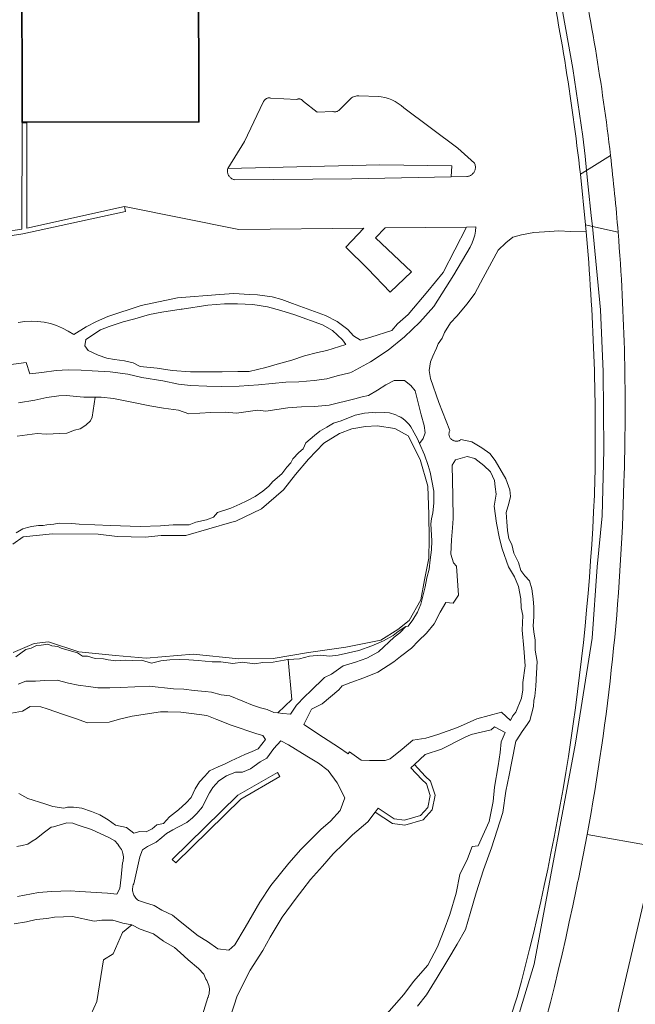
# Model space of a CAD drawing. Header units: metres. Extents: x 197700 to 204338, y 317132 to 325229.
# Tile 387 of 656: x 200125 to 200170, y 319939 to 320009. Entities that reach past the tile are written whole.
import ezdxf

# ---------------------------------------------------------------- set-up
doc = ezdxf.new("R2010")
doc.units = ezdxf.units.M
for name, color, linetype, lineweight in [('B-WE-GR-BEPLANTING_CULTUUR_BOSPLANTSOEN-GV', 90, 'Continuous', 18), ('B-WE-GR-BEPLANTING_CULTUUR_HEESTERS-GV', 90, 'Continuous', 18), ('B-WE-GR-BEPLANTING_CULTUUR_ROOS-GV', 90, 'Continuous', 18), ('B-WE-GR-BEPLANTING_CULTUUR_VASTE PLANTENVAK-GV', 90, 'Continuous', 18), ('B-WE-IE-TERREINAFSCHEIDING_KUNSTMATIG_HEKWERK-G', 20, 'IE-TERREINAFSCHEIDING-KUNSTMATIG', 18), ('B-WE-OG-BEBOUWING-GV', 7, 'Continuous', 35), ('B-WE-OG-TERREIN_CULTUURSCHEIDING-GV', 7, 'Continuous', 18), ('B-WE-OG-WATER_GREPPEL-GV', 160, 'Continuous', 18), ('B-WE-OG-WATER_MEER-GV', 140, 'Continuous', 18), ('B-WE-OG-WATER_SLOOT-GV', 120, 'Continuous', 18), ('B-WE-VH-VERHARDING_OPEN-GV', 252, 'Continuous', 18), ('B-WE-VH-VERHARDING_STRAATBAKSTEEN-GV', 252, 'Continuous', 18)]:
    doc.layers.add(name, color=color, linetype=linetype, lineweight=lineweight)
doc.linetypes.add('IE-TERREINAFSCHEIDING-KUNSTMATIG', pattern='A,4,[82,NLCS.SHX,S=0.75,R=90,X=0,Y=0],4,-2', length=10)

msp = doc.modelspace()

# ---------------------------------------------------------------- linework, layer by layer
at = {"layer": 'B-WE-GR-BEPLANTING_CULTUUR_BOSPLANTSOEN-GV'}
for points in [[(200166.11, 319994.219), (200164.975, 319994.243), (200164.132, 319994.277), (200163.123, 319994.219), (200162.338, 319994.176), (200161.448, 319993.991), (200160.844, 319993.829), (200160.328, 319993.416), (200159.787, 319992.9), (200158.695, 319990.911), (200158.108, 319989.785), (200157.552, 319989.036), (200156.797, 319988.155), (200156.348, 319987.68), (200155.926, 319986.975), (200155.742, 319986.554), (200155.464, 319986.147), (200155.357, 319985.856), (200155.084, 319985.275), (200154.908, 319984.859), (200154.826, 319984.235), (200154.922, 319983.668), (200155.521, 319981.94), (200156.297, 319979.918), (200156.278, 319979.875), (200156.263, 319979.83), (200156.252, 319979.784), (200156.245, 319979.738), (200156.242, 319979.69), (200156.243, 319979.643), (200156.249, 319979.596), (200156.259, 319979.55), (200156.273, 319979.505), (200156.291, 319979.462), (200156.312, 319979.42), (200156.338, 319979.38), (200156.367, 319979.342), (200156.399, 319979.308), (200156.434, 319979.276), (200156.471, 319979.248), (200156.511, 319979.223), (200156.554, 319979.202), (200156.597, 319979.184), (200156.643, 319979.171), (200156.689, 319979.162), (200156.736, 319979.156), (200156.783, 319979.156), (200156.83, 319979.159), (200156.877, 319979.166), (200156.922, 319979.178), (200156.967, 319979.194), (200157.01, 319979.213), (200157.051, 319979.237), (200157.09, 319979.264), (200157.103, 319979.274), (200157.89, 319979.118), (200158.612, 319978.674), (200159.174, 319978.274), (200159.562, 319977.768), (200160.342, 319976.443), (200160.631, 319975.656), (200160.666, 319975.177), (200160.554, 319974.67), (200160.367, 319974.027), (200160.393, 319973.36), (200160.441, 319972.737), (200160.545, 319972.145), (200160.756, 319971.717), (200160.915, 319971.116), (200161.252, 319970.441), (200161.418, 319969.859), (200161.699, 319969.469), (200162.032, 319969.125), (200162.2, 319968.537), (200162.307, 319967.818), (200162.335, 319967.219), (200162.347, 319966.527), (200162.304, 319965.879), (200162.337, 319965.458), (200162.438, 319964.857), (200162.445, 319964.118), (200162.574, 319963.324), (200162.537, 319962.481), (200162.483, 319961.542), (200162.408, 319960.813), (200162.352, 319960.517), (200162.317, 319960.081), (200162.181, 319959.536), (200162.059, 319959.063), (200161.864, 319958.786), (200161.514, 319958.293), (200161.126, 319957.687), (200161.043, 319957.584), (200160.774, 319956.127), (200160.581, 319955.145), (200160.339, 319953.981), (200160.115, 319952.451), (200159.296, 319949.922), (200158.734, 319948.333), (200158.188, 319946.687), (200157.767, 319945.196), (200157.437, 319944.048), (200156.832, 319942.988), (200156.17, 319941.868), (200155.402, 319940.599), (200154.619, 319939.356), (200153.988, 319938.52)], [(200151.612, 319937.786), (200153, 319939.366), (200153.681, 319940.292), (200154.712, 319941.488), (200155.41, 319942.807), (200155.893, 319944.017), (200156.311, 319945.127), (200156.772, 319946.66), (200157.023, 319948.009), (200157.564, 319949.12), (200157.909, 319950.016), (200158.338, 319950.051), (200159.123, 319951.813), (200159.414, 319953.246), (200159.513, 319954.285), (200159.788, 319955.816), (200159.919, 319956.78), (200159.996, 319957.531), (200160.288, 319958.205), (200159.506, 319958.627), (200159.267, 319958.397), (200157.835, 319958.076), (200157.35, 319957.861), (200155.71, 319957.02), (200154.541, 319956.628), (200153.767, 319955.899), (200154.538, 319955.072), (200154.919, 319954.703), (200155.259, 319953.71), (200155.036, 319952.657), (200154.378, 319951.922), (200153.078, 319951.553), (200152.177, 319951.665), (200150.936, 319952.49), (200150.396, 319951.782), (200149.303, 319950.852), (200148.651, 319950.208), (200147.921, 319949.482), (200147.152, 319948.59), (200146.289, 319947.632), (200145.738, 319946.924), (200145.252, 319946.292), (200144.254, 319944.937), (200143.382, 319943.486), (200142.845, 319942.53), (200141.944, 319941.112), (200141.019, 319939.283), (200140.51, 319937.722)], [(200146.897, 319907.825), (200149.822, 319908.341), (200155.89, 319923.194), (200161.148, 319939.189)]]:
    msp.add_lwpolyline(points, dxfattribs=at)
for points in [[(200166.744, 319976.447, 0.026324), (200166.11, 319994.219)], [(200161.148, 319939.189, 0.056951), (200166.744, 319976.447)]]:
    msp.add_lwpolyline(points, format="xyb", dxfattribs=at)
at = {"layer": 'B-WE-GR-BEPLANTING_CULTUUR_HEESTERS-GV'}
msp.add_lwpolyline([(200163.041, 320014.63, -0.024356), (200165.693, 319998.355)], format="xyb", dxfattribs=at)
for points in [[(200165.693, 319998.355), (200166.137, 319998.631), (200166.03, 319999.66), (200165.875, 320001.075), (200165.155, 320005.963), (200164.101, 320011.854)], [(200125.268, 319987.7), (200125.729, 319987.766), (200126.195, 319987.79), (200126.661, 319987.773), (200127.123, 319987.715), (200127.579, 319987.615), (200128.023, 319987.475), (200128.454, 319987.296), (200128.866, 319987.079), (200129.258, 319986.826), (200130.156, 319987.375), (200130.89, 319987.765), (200131.701, 319988.115), (200134.113, 319988.925), (200136.714, 319989.467), (200139.772, 319989.715), (200140.78, 319989.766), (200141.886, 319989.708), (200142.467, 319989.685), (200143.52, 319989.527), (200144.23, 319989.34), (200144.985, 319989.057), (200147.359, 319988.204), (200148.201, 319987.77), (200148.963, 319987.195), (200149.374, 319986.722), (200149.878, 319986.414), (200150.634, 319986.629), (200152.139, 319987.115), (200152.537, 319987.594), (200153.313, 319988.266), (200154.733, 319989.938), (200155.82, 319991.283), (200157.51, 319994.555), (200151.649, 319994.49), (200150.964, 319993.776), (200153.554, 319991.327), (200152.018, 319989.878), (200150.411, 319991.556), (200148.837, 319993.102), (200150.123, 319994.473), (200141.121, 319994.373), (200132.91, 319996.022), (200132.985, 319995.68), (200125.591, 319994.064), (200120.458, 319993.289)], [(200125.184, 319979.507), (200126.619, 319979.707), (200127.284, 319979.663), (200128.772, 319979.746), (200129.31, 319979.946), (200129.716, 319980.041), (200130.129, 319980.316), (200130.47, 319980.613), (200130.593, 319980.896), (200130.787, 319982.33), (200129.985, 319982.325), (200128.704, 319982.436), (200128.174, 319982.409), (200127.33, 319982.3), (200126.449, 319982.114), (200125.281, 319981.922)], [(200137.874, 319935.794), (200138.904, 319939.148), (200138.92, 319939.187), (200138.959, 319939.303), (200138.988, 319939.421), (200139.006, 319939.542), (200139.013, 319939.664), (200139.01, 319939.786), (200138.995, 319939.907), (200138.97, 319940.026), (200138.934, 319940.143), (200138.888, 319940.256), (200138.832, 319940.364), (200138.766, 319940.467), (200138.613, 319940.822), (200138.233, 319941.248), (200137.494, 319941.853), (200136.906, 319942.382), (200136.512, 319942.757), (200135.717, 319943.209), (200135.002, 319943.722), (200134.046, 319944.057), (200133.425, 319944.373), (200132.773, 319943.831), (200132.094, 319942.295), (200131.389, 319941.851), (200130.916, 319938.875), (200130.048, 319936.957)]]:
    msp.add_lwpolyline(points, dxfattribs=at)
for points in [[(200140.337, 319998.757), (200151.278, 319999.033), (200156.453, 319998.958), (200156.405, 319998.165), (200157.525, 319998.189), (200157.579, 319998.195), (200157.637, 319998.206), (200157.694, 319998.222), (200157.75, 319998.244), (200157.803, 319998.27), (200157.854, 319998.301), (200157.902, 319998.337), (200157.946, 319998.376), (200157.987, 319998.42), (200158.024, 319998.466), (200158.056, 319998.516), (200158.084, 319998.569), (200158.107, 319998.624), (200158.125, 319998.681), (200158.138, 319998.739), (200158.146, 319998.798), (200158.148, 319998.857), (200158.145, 319998.917), (200158.137, 319998.976), (200158.123, 319999.034), (200158.105, 319999.09), (200158.081, 319999.145), (200156.884, 320000.23), (200153.004, 320003.117), (200152.806, 320003.292), (200152.593, 320003.449), (200152.366, 320003.586), (200152.129, 320003.702), (200151.882, 320003.797), (200151.627, 320003.869), (200151.367, 320003.919), (200151.185, 320003.939), (200149.772, 320003.987), (200149.693, 320003.989), (200149.613, 320003.985), (200149.535, 320003.973), (200149.458, 320003.954), (200149.382, 320003.928), (200149.31, 320003.896), (200149.24, 320003.857), (200149.206, 320003.835), (200148.317, 320002.93), (200148.278, 320002.907), (200148.236, 320002.887), (200148.193, 320002.871), (200148.149, 320002.859), (200148.104, 320002.85), (200148.058, 320002.846), (200148.012, 320002.847), (200147.966, 320002.851), (200147.921, 320002.859), (200147.897, 320002.865), (200146.756, 320002.82), (200145.784, 320003.58), (200145.765, 320003.609), (200145.744, 320003.636), (200145.721, 320003.661), (200145.695, 320003.684), (200145.667, 320003.704), (200145.638, 320003.722), (200145.607, 320003.737), (200145.575, 320003.749), (200145.542, 320003.759), (200145.508, 320003.765), (200145.474, 320003.769), (200145.44, 320003.769), (200145.406, 320003.766), (200145.372, 320003.761), (200145.339, 320003.752), (200145.306, 320003.74), (200145.29, 320003.733), (200143.437, 320003.825), (200143.398, 320003.835), (200143.358, 320003.841), (200143.318, 320003.843), (200143.278, 320003.842), (200143.238, 320003.837), (200143.199, 320003.829), (200143.16, 320003.817), (200143.123, 320003.802), (200143.087, 320003.783), (200143.054, 320003.762), (200143.022, 320003.737), (200142.992, 320003.71), (200142.965, 320003.68), (200142.941, 320003.648), (200142.92, 320003.614), (200142.901, 320003.578), (200142.888, 320003.545), (200141.533, 320000.704)], [(200101.775, 319992.903), (200120.458, 319993.289), (200125.591, 319994.064), (200132.985, 319995.68), (200132.91, 319996.022), (200125.874, 319994.484), (200125.888, 320002.046), (200125.538, 320002.047), (200125.524, 319994.408), (200120.43, 319993.639), (200101.712, 319993.252)], [(200153.767, 319955.899), (200153.511, 319955.658), (200154.288, 319954.827), (200154.615, 319954.51), (200154.897, 319953.688), (200154.713, 319952.821), (200154.185, 319952.231), (200153.051, 319951.909), (200152.302, 319952.002), (200151.148, 319952.769), (200150.936, 319952.49), (200152.177, 319951.665), (200153.078, 319951.553), (200154.378, 319951.922), (200155.036, 319952.657), (200155.259, 319953.71), (200154.919, 319954.703), (200154.538, 319955.072)], [(200141.265, 319953.411), (200144.087, 319955.034), (200143.912, 319955.337), (200141.052, 319953.692), (200136.344, 319949.079), (200136.589, 319948.829)]]:
    msp.add_lwpolyline(points, close=True, dxfattribs=at)
at = {"layer": 'B-WE-GR-BEPLANTING_CULTUUR_ROOS-GV'}
msp.add_lwpolyline([(200130.129, 319986.458), (200130.063, 319986.025), (200130.289, 319985.679), (200131.017, 319985.351), (200131.632, 319985.129), (200132.177, 319985.034), (200132.908, 319984.929), (200133.528, 319984.798), (200134.034, 319984.53), (200135.248, 319984.404), (200136.348, 319984.239), (200137.647, 319984.133), (200138.918, 319984.15), (200139.941, 319984.15), (200141.064, 319984.165), (200141.884, 319984.162), (200143.062, 319984.446), (200143.889, 319984.692), (200144.952, 319984.992), (200145.851, 319985.29), (200146.796, 319985.541), (200147.466, 319985.688), (200148.825, 319986.1), (200148.585, 319986.454), (200147.875, 319987.12), (200147.142, 319987.515), (200145.153, 319988.243), (200144.162, 319988.557), (200143.183, 319988.807), (200142.145, 319988.99), (200141.028, 319989.039), (200140.099, 319989.041), (200138.899, 319988.95), (200137.048, 319988.655), (200136.986, 319988.651), (200135.584, 319988.427), (200134.705, 319988.273), (200133.657, 319987.954), (200132.812, 319987.731), (200131.798, 319987.416), (200131.179, 319987.16)], close=True, dxfattribs=at)
at = {"layer": 'B-WE-GR-BEPLANTING_CULTUUR_VASTE PLANTENVAK-GV'}
for points in [[(200149.09, 319956.829), (200149.921, 319956.213), (200150.532, 319956.193), (200151.657, 319956.193), (200152.018, 319956.324), (200152.884, 319957.015), (200153.634, 319957.654), (200154.589, 319957.791), (200155.446, 319958.067), (200156.858, 319958.568), (200158.241, 319959.198), (200160.02, 319959.678), (200160.669, 319959.073), (200160.811, 319959.392), (200161.061, 319959.661), (200161.469, 319960.681), (200161.566, 319961.289), (200161.547, 319961.807), (200161.715, 319963.006), (200161.633, 319964.268), (200161.511, 319965.562), (200161.562, 319966.613), (200161.439, 319967.177), (200161.411, 319967.813), (200161.239, 319968.709), (200160.956, 319969.397), (200160.519, 319970.133), (200160.07, 319971.408), (200159.88, 319972.159), (200159.661, 319973.256), (200159.5, 319974.494), (200159.639, 319975.355), (200159.572, 319975.874), (200159.513, 319976.32), (200159.237, 319976.947), (200158.754, 319977.421), (200158.106, 319977.921), (200157.553, 319978.051), (200156.706, 319977.826), (200156.484, 319977.427), (200156.522, 319975.215), (200156.538, 319973.596), (200156.494, 319972.92), (200156.427, 319972.054), (200156.367, 319971.038), (200156.577, 319970.416), (200156.795, 319970.18), (200156.919, 319968.083), (200156.554, 319967.52), (200156.029, 319967.563), (200155.619, 319966.871), (200155.186, 319966.031), (200154.625, 319965.346), (200154.043, 319964.802), (200153.548, 319964.281), (200152.758, 319963.68), (200152.267, 319963.28), (200151.134, 319962.551), (200150.128, 319962.143), (200149.189, 319961.813), (200148.557, 319961.575), (200148.331, 319961.286), (200147.131, 319960.26), (200146.366, 319959.876), (200145.796, 319958.777), (200147.22, 319957.846), (200148.303, 319957.149), (200148.999, 319956.665)], [(200143.925, 319959.621), (200144.289, 319959.576), (200144.844, 319959.534), (200145.283, 319960.168), (200145.865, 319960.787), (200146.278, 319961.18), (200147.28, 319962.17), (200147.79, 319962.407), (200148.625, 319963.004), (200149.514, 319963.27), (200150.324, 319963.543), (200151.165, 319964.003), (200152.304, 319965.059), (200152.698, 319965.365), (200153.14, 319965.831), (200152.595, 319965.479), (200152.218, 319965.187), (200151.544, 319964.802), (200150.69, 319964.442), (200149.751, 319964.099), (200148.271, 319963.778), (200147.642, 319963.695), (200147.017, 319963.773), (200146.207, 319963.69), (200145.487, 319963.508), (200144.684, 319963.457), (200144.933, 319960.572)], [(200135.188, 319950.335), (200134.57, 319950.007), (200134.414, 319949.911), (200134.208, 319949.77), (200134.002, 319949.267), (200133.573, 319947.326), (200133.541, 319947.247), (200133.515, 319947.166), (200133.498, 319947.083), (200133.487, 319946.999), (200133.484, 319946.914), (200133.489, 319946.829), (200133.502, 319946.745), (200133.521, 319946.662), (200133.549, 319946.582), (200133.583, 319946.504), (200133.624, 319946.43), (200133.671, 319946.359), (200133.725, 319946.293), (200133.784, 319946.232), (200133.849, 319946.177), (200133.916, 319946.129), (200134.344, 319945.985), (200135.034, 319945.774), (200135.6, 319945.435), (200136.352, 319945.063), (200136.912, 319944.626), (200138.214, 319943.594), (200138.871, 319943.174), (200139.632, 319942.648), (200140.404, 319942.547), (200140.852, 319942.95), (200141.589, 319944.19), (200142.65, 319945.997), (200143.437, 319947.202), (200144.728, 319948.823), (200145.584, 319949.798), (200147.021, 319951.24), (200147.718, 319951.828), (200148.424, 319952.607), (200148.747, 319953.517), (200148.212, 319954.587), (200147.548, 319955.473), (200146.869, 319956.012), (200146.012, 319956.496), (200144.709, 319957.311), (200144.157, 319957.617), (200143.644, 319957.05), (200143.14, 319956.359), (200142.676, 319956.111), (200141.97, 319955.595), (200141.384, 319955.358), (200140.9, 319955.353), (200140.235, 319955.102), (200139.684, 319954.742), (200139.261, 319954.266), (200139.013, 319953.868), (200138.71, 319953.268), (200138.524, 319952.857), (200138.112, 319952.378), (200137.8, 319952.079), (200137.38, 319951.739), (200136.795, 319951.431), (200136.391, 319951.203), (200135.929, 319950.94), (200135.596, 319950.647)], [(200141.265, 319953.411), (200136.589, 319948.829), (200136.344, 319949.079), (200141.052, 319953.692), (200143.912, 319955.337), (200144.087, 319955.034)]]:
    msp.add_lwpolyline(points, close=True, dxfattribs=at)
msp.add_lwpolyline([(200125.305, 319953.817), (200125.956, 319953.459), (200127.172, 319953.08), (200127.757, 319952.887), (200128.545, 319952.771), (200128.817, 319952.845), (200129.248, 319952.841), (200129.847, 319952.768), (200130.529, 319952.518), (200131.127, 319952.3), (200131.723, 319951.93), (200132.266, 319951.542), (200133.053, 319951.389), (200133.577, 319950.971), (200134.002, 319951.089), (200134.477, 319951.068), (200134.906, 319951.277), (200135.228, 319951.57), (200135.715, 319951.654), (200136.137, 319952.139), (200136.793, 319952.66), (200137.34, 319953.159), (200137.705, 319953.544), (200137.996, 319954.148), (200138.295, 319954.654), (200138.693, 319955.068), (200139.015, 319955.449), (200139.643, 319955.741), (200140.145, 319955.949), (200140.578, 319956.173), (200141.191, 319956.449), (200141.614, 319956.659), (200142.043, 319956.824), (200142.521, 319957.031), (200143.06, 319957.695), (200142.846, 319957.983), (200142.414, 319958.118), (200140.583, 319958.726), (200139.547, 319959.152), (200138.82, 319959.423), (200137.722, 319959.578), (200136.964, 319959.679), (200136.018, 319959.706), (200135.488, 319959.691), (200133.457, 319959.394), (200132.546, 319959.164), (200131.814, 319958.945), (200130.25, 319958.908), (200129.394, 319959.224), (200128.511, 319959.504), (200127.354, 319959.91), (200126.89, 319960.056), (200126.128, 319960.067), (200125.567, 319959.732), (200124.525, 319959.553)], dxfattribs=at)
at = {"layer": 'B-WE-IE-TERREINAFSCHEIDING_KUNSTMATIG_HEKWERK-G'}
for points in [[(200165.693, 319998.355, 0.024356), (200163.041, 320014.63)], [(200166.744, 319976.447, 0.026324), (200166.11, 319994.219)], [(200161.148, 319939.189, 0.056951), (200166.744, 319976.447)]]:
    msp.add_lwpolyline(points, format="xyb", dxfattribs=at)
for points in [[(200166.11, 319994.219), (200166.066, 319994.709)], [(200149.822, 319908.341), (200155.89, 319923.194), (200161.148, 319939.189)]]:
    msp.add_lwpolyline(points, dxfattribs=at)
at = {"layer": 'B-WE-OG-BEBOUWING-GV'}
msp.add_lwpolyline([(200138.24, 320014.212), (200125.519, 320014.191), (200125.538, 320002.093), (200138.259, 320002.113)], close=True, dxfattribs=at)
at = {"layer": 'B-WE-OG-TERREIN_CULTUURSCHEIDING-GV'}
for points in [[(200140.337, 319998.757), (200140.326, 319998.712), (200140.317, 319998.656), (200140.314, 319998.599), (200140.315, 319998.542), (200140.322, 319998.486), (200140.333, 319998.43), (200140.35, 319998.375), (200140.371, 319998.323), (200140.397, 319998.272), (200140.428, 319998.224), (200140.462, 319998.178), (200140.501, 319998.136), (200140.543, 319998.098), (200140.588, 319998.063), (200140.636, 319998.033), (200140.687, 319998.007), (200140.74, 319997.986), (200140.794, 319997.97), (200140.85, 319997.958), (200149.264, 319998.013), (200156.405, 319998.165), (200156.453, 319998.958), (200151.278, 319999.033)], [(200130.129, 319986.458), (200131.179, 319987.16), (200131.798, 319987.416), (200132.812, 319987.731), (200133.657, 319987.954), (200134.705, 319988.273), (200135.584, 319988.427), (200136.986, 319988.651), (200137.048, 319988.655), (200138.899, 319988.95), (200140.099, 319989.041), (200141.028, 319989.039), (200142.145, 319988.99), (200143.183, 319988.807), (200144.162, 319988.557), (200145.153, 319988.243), (200147.142, 319987.515), (200147.875, 319987.12), (200148.585, 319986.454), (200148.825, 319986.1), (200147.466, 319985.688), (200146.796, 319985.541), (200145.851, 319985.29), (200144.952, 319984.992), (200143.889, 319984.692), (200143.062, 319984.446), (200141.884, 319984.162), (200141.064, 319984.165), (200139.941, 319984.15), (200138.918, 319984.15), (200137.647, 319984.133), (200136.348, 319984.239), (200135.248, 319984.404), (200134.034, 319984.53), (200133.528, 319984.798), (200132.908, 319984.929), (200132.177, 319985.034), (200131.632, 319985.129), (200131.017, 319985.351), (200130.289, 319985.679), (200130.063, 319986.025)]]:
    msp.add_lwpolyline(points, close=True, dxfattribs=at)
for points in [[(200123.459, 319984.494), (200125.846, 319984.804), (200126.098, 319984.011), (200126.958, 319984.102), (200128.003, 319984.229), (200128.849, 319984.282), (200129.8, 319984.27), (200130.583, 319984.212), (200131.878, 319984.155), (200133.139, 319983.966), (200134.144, 319983.727), (200135.654, 319983.499), (200136.79, 319983.252), (200137.653, 319983.165), (200138.837, 319983.113), (200139.883, 319983.081), (200141.166, 319983.114), (200142.55, 319983.209), (200144.51, 319983.398), (200145.45, 319983.425), (200146.553, 319983.517), (200147.464, 319983.652), (200148.202, 319983.857), (200149.114, 319984.073), (200149.24, 319984.119), (200149.27, 319984.134), (200150.605, 319984.859), (200151.87, 319985.701), (200153.055, 319986.652), (200154.15, 319987.705), (200155.146, 319988.852), (200156.602, 319991.121), (200157.763, 319993.115), (200157.783, 319993.151), (200157.91, 319993.417), (200158.013, 319993.693), (200158.091, 319993.978), (200158.144, 319994.268), (200158.17, 319994.562), (200157.51, 319994.555), (200155.82, 319991.283), (200154.733, 319989.938), (200153.313, 319988.266), (200152.537, 319987.594), (200152.139, 319987.115), (200150.634, 319986.629), (200149.878, 319986.414), (200149.374, 319986.722), (200148.963, 319987.195), (200148.201, 319987.77), (200147.359, 319988.204), (200144.985, 319989.057), (200144.23, 319989.34), (200143.52, 319989.527), (200142.467, 319989.685), (200141.886, 319989.708), (200140.78, 319989.766), (200139.772, 319989.715), (200136.714, 319989.467), (200134.113, 319988.925), (200131.701, 319988.115), (200130.89, 319987.765), (200130.156, 319987.375), (200129.258, 319986.826), (200128.866, 319987.079), (200128.454, 319987.296), (200128.023, 319987.475), (200127.579, 319987.615), (200127.123, 319987.715), (200126.661, 319987.773), (200126.195, 319987.79), (200125.729, 319987.766), (200125.268, 319987.7)], [(200161.148, 319939.189), (200155.89, 319923.194), (200149.822, 319908.341), (200146.08, 319900.609), (200141.009, 319891.342), (200140.524, 319890.427), (200141.02, 319890.088), (200148.786, 319904.647), (200155.22, 319919.842), (200157.278, 319925.676), (200160.463, 319935.256), (200162.36, 319941.544), (200165.345, 319957.449), (200166.552, 319964.989), (200166.912, 319970.134), (200167.272, 319973.787), (200167.375, 319978.521), (200167.323, 319984.18), (200167.15, 319988.598), (200166.557, 319994.598), (200166.066, 319994.709)], [(200166.066, 319994.709), (200166.11, 319994.219)], [(200125.113, 319972.574), (200125.605, 319972.848), (200125.924, 319972.944), (200126.227, 319973.027), (200126.729, 319973.09), (200127.055, 319973.106), (200127.325, 319973.146), (200127.565, 319973.156), (200127.827, 319973.192), (200128.22, 319973.259), (200129.119, 319973.234), (200129.652, 319973.18), (200131.903, 319973.091), (200134.026, 319973.018), (200135.498, 319973.081), (200136.41, 319973.149), (200137.176, 319973.136), (200137.567, 319973.153), (200138.05, 319973.343), (200138.81, 319973.499), (200139.305, 319973.685), (200139.599, 319974.027), (200140.562, 319974.343), (200141.194, 319974.617), (200141.706, 319974.873), (200142.31, 319975.169), (200142.86, 319975.568), (200143.293, 319975.916), (200143.58, 319976.265), (200144.223, 319976.82), (200144.58, 319977.289), (200144.864, 319977.595), (200145.016, 319977.9), (200145.444, 319978.348), (200145.767, 319978.617), (200145.948, 319979.039), (200146.58, 319979.57), (200146.95, 319979.887), (200147.46, 319980.172), (200147.947, 319980.463), (200148.479, 319980.621), (200149.494, 319981.026), (200150.169, 319981.167), (200150.754, 319981.224), (200150.991, 319981.201), (200151.625, 319981.23), (200151.956, 319981.201), (200152.413, 319981.044), (200152.596, 319980.968), (200152.772, 319980.875), (200152.939, 319980.767), (200153.096, 319980.645), (200153.24, 319980.509), (200153.373, 319980.361), (200153.491, 319980.201), (200153.595, 319980.032), (200153.631, 319979.964), (200153.976, 319979.327), (200154.13, 319978.981), (200154.383, 319979.339), (200154.534, 319979.761), (200154.463, 319980.278), (200154.252, 319981.045), (200154.038, 319981.927), (200153.82, 319982.769), (200153.507, 319983.155), (200153.056, 319983.532), (200152.294, 319983.512), (200151.701, 319983.218), (200151.098, 319982.826), (200150.454, 319982.433), (200149.999, 319982.335), (200149.466, 319982.211), (200147.618, 319981.736), (200146.569, 319981.647), (200145.632, 319981.624), (200144.656, 319981.562), (200143.061, 319981.305), (200142.484, 319981.377), (200140.963, 319981.182), (200140.154, 319981.235), (200139.118, 319981.23), (200137.538, 319981.12), (200136.784, 319981.384), (200135.717, 319981.535), (200134.739, 319981.706), (200133.445, 319981.969), (200132.121, 319982.216), (200131.224, 319982.333), (200130.787, 319982.33), (200130.593, 319980.896), (200130.47, 319980.613), (200130.129, 319980.316), (200129.716, 319980.041), (200129.31, 319979.946), (200128.772, 319979.746), (200127.284, 319979.663), (200126.619, 319979.707), (200125.184, 319979.507)], [(200125.267, 319961.684), (200125.812, 319961.904), (200126.508, 319961.904), (200127.178, 319961.953), (200128.075, 319961.982), (200128.886, 319961.757), (200129.583, 319961.613), (200130.313, 319961.523), (200131, 319961.433), (200131.858, 319961.413), (200132.626, 319961.449), (200134.685, 319961.53), (200136.44, 319961.349), (200137.167, 319961.332), (200137.914, 319961.235), (200138.72, 319961.155), (200139.165, 319961.099), (200139.864, 319960.922), (200140.489, 319960.845), (200141.409, 319960.46), (200142.115, 319960.167), (200142.686, 319959.991), (200143.176, 319959.857), (200143.651, 319959.655), (200143.925, 319959.621), (200144.933, 319960.572), (200144.684, 319963.457), (200144.647, 319963.455), (200143.601, 319963.256), (200142.848, 319963.249), (200142.257, 319963.149), (200141.406, 319963.259), (200140.703, 319963.175), (200139.828, 319963.279), (200139.221, 319963.298), (200138.208, 319963.397), (200137.527, 319963.425), (200136.829, 319963.466), (200136.174, 319963.429), (200135.528, 319963.354), (200134.847, 319963.203), (200134.127, 319963.403), (200133.506, 319963.385), (200132.994, 319963.403), (200132.296, 319963.351), (200131.726, 319963.424), (200131.397, 319963.504), (200130.799, 319963.536), (200130.258, 319963.697), (200129.891, 319963.7), (200129.523, 319963.93), (200129.098, 319964.055), (200128.345, 319964.266), (200128.121, 319964.4), (200127.677, 319964.436), (200127.4, 319964.563), (200126.918, 319964.483), (200126.569, 319964.458), (200126.206, 319964.279), (200125.802, 319964.17), (200125.09, 319963.652)], [(200125.219, 319946.405), (200126.735, 319946.702), (200127.664, 319946.779), (200128.992, 319946.815), (200129.707, 319946.774), (200131.695, 319946.65), (200132.354, 319946.584), (200132.563, 319946.99), (200132.658, 319947.81), (200132.772, 319948.845), (200132.801, 319948.951), (200132.82, 319949.06), (200132.829, 319949.169), (200132.829, 319949.279), (200132.818, 319949.389), (200132.798, 319949.497), (200132.769, 319949.603), (200132.73, 319949.706), (200132.682, 319949.805), (200132.625, 319949.899), (200132.56, 319949.988), (200132.509, 319950.048), (200132.42, 319950.177), (200132.202, 319950.414), (200131.82, 319950.625), (200130.545, 319951.228), (200129.568, 319951.546), (200129.187, 319951.692), (200128.77, 319951.706), (200127.79, 319951.436), (200127.631, 319951.393), (200127.061, 319950.969), (200126.556, 319950.565), (200126.27, 319950.386), (200125.952, 319950.169), (200125.56, 319950.092), (200125.158, 319950.017)], [(200130.048, 319936.957), (200130.916, 319938.875), (200131.389, 319941.851), (200132.094, 319942.295), (200132.773, 319943.831), (200133.425, 319944.373), (200132.786, 319944.492), (200132.069, 319944.723), (200131.287, 319944.722), (200130.738, 319944.65), (200129.169, 319944.981), (200127.875, 319944.926), (200127.312, 319944.834), (200126.567, 319944.751), (200125.862, 319944.601), (200124.978, 319944.442)]]:
    msp.add_lwpolyline(points, dxfattribs=at)
for points in [[(200166.11, 319994.219, -0.026324), (200166.744, 319976.447)], [(200166.744, 319976.447, -0.056951), (200161.148, 319939.189)]]:
    msp.add_lwpolyline(points, format="xyb", dxfattribs=at)
at = {"layer": 'B-WE-OG-WATER_GREPPEL-GV'}
for points in [[(200133.352, 320083.023), (200133.215, 320082.919), (200124.104, 320089.316), (200126.478, 320087.54), (200129.117, 320085.304), (200131.127, 320083.139), (200133.617, 320080.335), (200137.566, 320075.346), (200143.284, 320067.009), (200148.233, 320058.195), (200151.428, 320051.764), (200153.235, 320047.694), (200156.216, 320040.321), (200158.784, 320032.668), (200160.71, 320026.231), (200163.338, 320015.621), (200164.101, 320011.854), (200165.155, 320005.963), (200165.875, 320001.075), (200166.03, 319999.66), (200166.137, 319998.631)], [(200166.137, 319998.631), (200167.86, 319999.7)], [(200168.405, 319994.183), (200166.557, 319994.598), (200167.15, 319988.598), (200167.323, 319984.18), (200167.375, 319978.521), (200167.272, 319973.787), (200166.912, 319970.134), (200166.552, 319964.989), (200165.345, 319957.449), (200162.36, 319941.544), (200160.463, 319935.256), (200157.278, 319925.676), (200155.22, 319919.842), (200148.786, 319904.647), (200141.02, 319890.088), (200140.461, 319889.144), (200135.108, 319880.732), (200134.597, 319880.182), (200136.746, 319878.442)]]:
    msp.add_lwpolyline(points, dxfattribs=at)
for points in [[(200167.86, 319999.7, 0.024747), (200165.306, 320014.973)], [(200168.822, 319976.198, 0.02875), (200168.405, 319994.183)], [(200166.177, 319950.877, 0.039847), (200168.822, 319976.198)], [(200165.391, 319946.923, 0.006519), (200166.177, 319950.877)], [(200153.918, 319910.652, 0.052406), (200165.391, 319946.923)]]:
    msp.add_lwpolyline(points, format="xyb", dxfattribs=at)
at = {"layer": 'B-WE-OG-WATER_MEER-GV'}
msp.add_lwpolyline([(200124.905, 319963.965), (200126.416, 319964.608), (200127.451, 319964.726), (200129.612, 319964.016), (200132.272, 319963.749), (200134.469, 319963.563), (200137.846, 319963.845), (200141.119, 319963.498), (200143.603, 319963.538), (200146.146, 319963.953), (200148.82, 319964.336), (200151.354, 319964.847), (200152.569, 319965.613), (200153.384, 319966.254), (200154.209, 319967.759), (200154.475, 319969.195), (200154.79, 319970.753), (200154.82, 319972.14), (200154.802, 319973.892), (200154.718, 319975.925), (200154.172, 319977.839), (200153.298, 319979.538), (200152.352, 319980.065), (200151.078, 319980.26), (200150.242, 319980.214), (200149.258, 319980.053), (200148.365, 319979.71), (200147.248, 319979.022), (200146.132, 319977.866), (200145.195, 319976.767), (200144.339, 319975.649), (200142.769, 319974.298), (200140.906, 319973.413), (200140.623, 319973.326), (200137.322, 319972.371), (200135.542, 319972.364), (200134.402, 319972.261), (200132.388, 319972.295), (200131.016, 319972.472), (200127.724, 319972.505), (200125.626, 319972.272), (200124.88, 319971.743)], dxfattribs=at)
at = {"layer": 'B-WE-OG-WATER_SLOOT-GV'}
for points in [[(200125.09, 319963.652), (200125.802, 319964.17), (200126.206, 319964.279), (200126.569, 319964.458), (200126.918, 319964.483), (200127.4, 319964.563), (200127.677, 319964.436), (200128.121, 319964.4), (200128.345, 319964.266), (200129.098, 319964.055), (200129.523, 319963.93), (200129.891, 319963.7), (200130.258, 319963.697), (200130.799, 319963.536), (200131.397, 319963.504), (200131.726, 319963.424), (200132.296, 319963.351), (200132.994, 319963.403), (200133.506, 319963.385), (200134.127, 319963.403), (200134.847, 319963.203), (200135.528, 319963.354), (200136.174, 319963.429), (200136.829, 319963.466), (200137.527, 319963.425), (200138.208, 319963.397), (200139.221, 319963.298), (200139.828, 319963.279), (200140.703, 319963.175), (200141.406, 319963.259), (200142.257, 319963.149), (200142.848, 319963.249), (200143.601, 319963.256), (200144.647, 319963.455), (200144.684, 319963.457), (200145.487, 319963.508), (200146.207, 319963.69), (200147.017, 319963.773), (200147.642, 319963.695), (200148.271, 319963.778), (200149.751, 319964.099), (200150.69, 319964.442), (200151.544, 319964.802), (200152.218, 319965.187), (200152.595, 319965.479), (200153.14, 319965.831), (200153.302, 319965.855), (200153.651, 319966.316), (200153.983, 319966.859), (200154.225, 319967.44), (200154.359, 319968.006), (200154.527, 319968.691), (200154.654, 319969.333), (200154.809, 319969.965), (200154.899, 319970.623), (200154.976, 319971.338), (200155.012, 319971.985), (200154.937, 319973.208), (200154.996, 319973.572), (200155.08, 319974.009), (200155.162, 319974.711), (200155.158, 319975.225), (200155.148, 319975.573), (200154.9, 319976.921), (200154.753, 319977.418), (200154.492, 319978.169), (200154.13, 319978.981), (200153.976, 319979.327), (200153.631, 319979.964), (200153.595, 319980.032), (200153.491, 319980.201), (200153.373, 319980.361), (200153.24, 319980.509), (200153.096, 319980.645), (200152.939, 319980.767), (200152.772, 319980.875), (200152.596, 319980.968), (200152.413, 319981.044), (200151.956, 319981.201), (200151.625, 319981.23), (200150.991, 319981.201), (200150.754, 319981.224), (200150.169, 319981.167), (200149.494, 319981.026), (200148.479, 319980.621), (200147.947, 319980.463), (200147.46, 319980.172), (200146.95, 319979.887), (200146.58, 319979.57), (200145.948, 319979.039), (200145.767, 319978.617), (200145.444, 319978.348), (200145.016, 319977.9), (200144.864, 319977.595), (200144.58, 319977.289), (200144.223, 319976.82), (200143.58, 319976.265), (200143.293, 319975.916), (200142.86, 319975.568), (200142.31, 319975.169), (200141.706, 319974.873), (200141.194, 319974.617), (200140.562, 319974.343), (200139.599, 319974.027), (200139.305, 319973.685), (200138.81, 319973.499), (200138.05, 319973.343), (200137.567, 319973.153), (200137.176, 319973.136), (200136.41, 319973.149), (200135.498, 319973.081), (200134.026, 319973.018), (200131.903, 319973.091), (200129.652, 319973.18), (200129.119, 319973.234), (200128.22, 319973.259), (200127.827, 319973.192), (200127.565, 319973.156), (200127.325, 319973.146), (200127.055, 319973.106), (200126.729, 319973.09), (200126.227, 319973.027), (200125.924, 319972.944), (200125.605, 319972.848), (200125.113, 319972.574)], [(200124.88, 319971.743), (200125.626, 319972.272), (200127.724, 319972.505), (200131.016, 319972.472), (200132.388, 319972.295), (200134.402, 319972.261), (200135.542, 319972.364), (200137.322, 319972.371), (200140.623, 319973.326), (200140.906, 319973.413), (200142.769, 319974.298), (200144.339, 319975.649), (200145.195, 319976.767), (200146.132, 319977.866), (200147.248, 319979.022), (200148.365, 319979.71), (200149.258, 319980.053), (200150.242, 319980.214), (200151.078, 319980.26), (200152.352, 319980.065), (200153.298, 319979.538), (200154.172, 319977.839), (200154.718, 319975.925), (200154.802, 319973.892), (200154.82, 319972.14), (200154.79, 319970.753), (200154.475, 319969.195), (200154.209, 319967.759), (200153.384, 319966.254), (200152.569, 319965.613), (200151.354, 319964.847), (200148.82, 319964.336), (200146.146, 319963.953), (200143.603, 319963.538), (200141.119, 319963.498), (200137.846, 319963.845), (200134.469, 319963.563), (200132.272, 319963.749), (200129.612, 319964.016), (200127.451, 319964.726), (200126.416, 319964.608), (200124.905, 319963.965)]]:
    msp.add_lwpolyline(points, dxfattribs=at)
at = {"layer": 'B-WE-VH-VERHARDING_OPEN-GV'}
for points in [[(200138.24, 320014.212), (200138.259, 320002.113), (200125.538, 320002.093), (200125.519, 320014.191)], [(200156.405, 319998.165), (200149.264, 319998.013), (200140.85, 319997.958), (200140.794, 319997.97), (200140.74, 319997.986), (200140.687, 319998.007), (200140.636, 319998.033), (200140.588, 319998.063), (200140.543, 319998.098), (200140.501, 319998.136), (200140.462, 319998.178), (200140.428, 319998.224), (200140.397, 319998.272), (200140.371, 319998.323), (200140.35, 319998.375), (200140.333, 319998.43), (200140.322, 319998.486), (200140.315, 319998.542), (200140.314, 319998.599), (200140.317, 319998.656), (200140.326, 319998.712), (200140.337, 319998.757), (200141.533, 320000.704), (200142.888, 320003.545), (200142.901, 320003.578), (200142.92, 320003.614), (200142.941, 320003.648), (200142.965, 320003.68), (200142.992, 320003.71), (200143.022, 320003.737), (200143.054, 320003.762), (200143.087, 320003.783), (200143.123, 320003.802), (200143.16, 320003.817), (200143.199, 320003.829), (200143.238, 320003.837), (200143.278, 320003.842), (200143.318, 320003.843), (200143.358, 320003.841), (200143.398, 320003.835), (200143.437, 320003.825), (200145.29, 320003.733), (200145.306, 320003.74), (200145.339, 320003.752), (200145.372, 320003.761), (200145.406, 320003.766), (200145.44, 320003.769), (200145.474, 320003.769), (200145.508, 320003.765), (200145.542, 320003.759), (200145.575, 320003.749), (200145.607, 320003.737), (200145.638, 320003.722), (200145.667, 320003.704), (200145.695, 320003.684), (200145.721, 320003.661), (200145.744, 320003.636), (200145.765, 320003.609), (200145.784, 320003.58), (200146.756, 320002.82), (200147.897, 320002.865), (200147.921, 320002.859), (200147.966, 320002.851), (200148.012, 320002.847), (200148.058, 320002.846), (200148.104, 320002.85), (200148.149, 320002.859), (200148.193, 320002.871), (200148.236, 320002.887), (200148.278, 320002.907), (200148.317, 320002.93), (200149.206, 320003.835), (200149.24, 320003.857), (200149.31, 320003.896), (200149.382, 320003.928), (200149.458, 320003.954), (200149.535, 320003.973), (200149.613, 320003.985), (200149.693, 320003.989), (200149.772, 320003.987), (200151.185, 320003.939), (200151.367, 320003.919), (200151.627, 320003.869), (200151.882, 320003.797), (200152.129, 320003.702), (200152.366, 320003.586), (200152.593, 320003.449), (200152.806, 320003.292), (200153.004, 320003.117), (200156.884, 320000.23), (200158.081, 319999.145), (200158.105, 319999.09), (200158.123, 319999.034), (200158.137, 319998.976), (200158.145, 319998.917), (200158.148, 319998.857), (200158.146, 319998.798), (200158.138, 319998.739), (200158.125, 319998.681), (200158.107, 319998.624), (200158.084, 319998.569), (200158.056, 319998.516), (200158.024, 319998.466), (200157.987, 319998.42), (200157.946, 319998.376), (200157.902, 319998.337), (200157.854, 319998.301), (200157.803, 319998.27), (200157.75, 319998.244), (200157.694, 319998.222), (200157.637, 319998.206), (200157.579, 319998.195), (200157.525, 319998.189)], [(200166.137, 319998.631), (200165.693, 319998.355), (200166.066, 319994.709), (200166.557, 319994.598), (200166.48, 319995.383), (200166.261, 319997.447)], [(200149.09, 319956.829), (200148.999, 319956.665), (200148.303, 319957.149), (200147.22, 319957.846), (200145.796, 319958.777), (200146.366, 319959.876), (200147.131, 319960.26), (200148.331, 319961.286), (200148.557, 319961.575), (200149.189, 319961.813), (200150.128, 319962.143), (200151.134, 319962.551), (200152.267, 319963.28), (200152.758, 319963.68), (200153.548, 319964.281), (200154.043, 319964.802), (200154.625, 319965.346), (200155.186, 319966.031), (200155.619, 319966.871), (200156.029, 319967.563), (200156.554, 319967.52), (200156.919, 319968.083), (200156.795, 319970.18), (200156.577, 319970.416), (200156.367, 319971.038), (200156.427, 319972.054), (200156.494, 319972.92), (200156.538, 319973.596), (200156.522, 319975.215), (200156.484, 319977.427), (200156.706, 319977.826), (200157.553, 319978.051), (200158.106, 319977.921), (200158.754, 319977.421), (200159.237, 319976.947), (200159.513, 319976.32), (200159.572, 319975.874), (200159.639, 319975.355), (200159.5, 319974.494), (200159.661, 319973.256), (200159.88, 319972.159), (200160.07, 319971.408), (200160.519, 319970.133), (200160.956, 319969.397), (200161.239, 319968.709), (200161.411, 319967.813), (200161.439, 319967.177), (200161.562, 319966.613), (200161.511, 319965.562), (200161.633, 319964.268), (200161.715, 319963.006), (200161.547, 319961.807), (200161.566, 319961.289), (200161.469, 319960.681), (200161.061, 319959.661), (200160.811, 319959.392), (200160.669, 319959.073), (200160.02, 319959.678), (200158.241, 319959.198), (200156.858, 319958.568), (200155.446, 319958.067), (200154.589, 319957.791), (200153.634, 319957.654), (200152.884, 319957.015), (200152.018, 319956.324), (200151.657, 319956.193), (200150.532, 319956.193), (200149.921, 319956.213)], [(200135.188, 319950.335), (200135.596, 319950.647), (200135.929, 319950.94), (200136.391, 319951.203), (200136.795, 319951.431), (200137.38, 319951.739), (200137.8, 319952.079), (200138.112, 319952.378), (200138.524, 319952.857), (200138.71, 319953.268), (200139.013, 319953.868), (200139.261, 319954.266), (200139.684, 319954.742), (200140.235, 319955.102), (200140.9, 319955.353), (200141.384, 319955.358), (200141.97, 319955.595), (200142.676, 319956.111), (200143.14, 319956.359), (200143.644, 319957.05), (200144.157, 319957.617), (200144.709, 319957.311), (200146.012, 319956.496), (200146.869, 319956.012), (200147.548, 319955.473), (200148.212, 319954.587), (200148.747, 319953.517), (200148.424, 319952.607), (200147.718, 319951.828), (200147.021, 319951.24), (200145.584, 319949.798), (200144.728, 319948.823), (200143.437, 319947.202), (200142.65, 319945.997), (200141.589, 319944.19), (200140.852, 319942.95), (200140.404, 319942.547), (200139.632, 319942.648), (200138.871, 319943.174), (200138.214, 319943.594), (200136.912, 319944.626), (200136.352, 319945.063), (200135.6, 319945.435), (200135.034, 319945.774), (200134.344, 319945.985), (200133.916, 319946.129), (200133.849, 319946.177), (200133.784, 319946.232), (200133.725, 319946.293), (200133.671, 319946.359), (200133.624, 319946.43), (200133.583, 319946.504), (200133.549, 319946.582), (200133.521, 319946.662), (200133.502, 319946.745), (200133.489, 319946.829), (200133.484, 319946.914), (200133.487, 319946.999), (200133.498, 319947.083), (200133.515, 319947.166), (200133.541, 319947.247), (200133.573, 319947.326), (200134.002, 319949.267), (200134.208, 319949.77), (200134.414, 319949.911), (200134.57, 319950.007)]]:
    msp.add_lwpolyline(points, close=True, dxfattribs=at)
for points in [[(200165.693, 319998.355, 0.024356), (200163.041, 320014.63)], [(200168.405, 319994.183, 0.008778), (200167.86, 319999.7)]]:
    msp.add_lwpolyline(points, format="xyb", dxfattribs=at)
for points in [[(200120.43, 319993.639), (200125.524, 319994.408), (200125.538, 320002.047), (200125.888, 320002.046), (200125.874, 319994.484), (200132.91, 319996.022), (200141.121, 319994.373), (200150.123, 319994.473), (200148.837, 319993.102), (200150.411, 319991.556), (200152.018, 319989.878), (200153.554, 319991.327), (200150.964, 319993.776), (200151.649, 319994.49), (200157.51, 319994.555), (200158.17, 319994.562), (200158.144, 319994.268), (200158.091, 319993.978), (200158.013, 319993.693), (200157.91, 319993.417), (200157.783, 319993.151), (200157.763, 319993.115), (200156.602, 319991.121), (200155.146, 319988.852), (200154.15, 319987.705), (200153.055, 319986.652), (200151.87, 319985.701), (200150.605, 319984.859), (200149.27, 319984.134), (200149.24, 319984.119), (200149.114, 319984.073), (200148.202, 319983.857), (200147.464, 319983.652), (200146.553, 319983.517), (200145.45, 319983.425), (200144.51, 319983.398), (200142.55, 319983.209), (200141.166, 319983.114), (200139.883, 319983.081), (200138.837, 319983.113), (200137.653, 319983.165), (200136.79, 319983.252), (200135.654, 319983.499), (200134.144, 319983.727), (200133.139, 319983.966), (200131.878, 319984.155), (200130.583, 319984.212), (200129.8, 319984.27), (200128.849, 319984.282), (200128.003, 319984.229), (200126.958, 319984.102), (200126.098, 319984.011), (200125.846, 319984.804), (200123.459, 319984.494)], [(200167.86, 319999.7), (200166.137, 319998.631), (200166.261, 319997.447), (200166.48, 319995.383), (200166.557, 319994.598)], [(200166.11, 319994.219), (200166.066, 319994.709), (200165.693, 319998.355)], [(200166.557, 319994.598), (200168.405, 319994.183)], [(200153.988, 319938.52), (200154.619, 319939.356), (200155.402, 319940.599), (200156.17, 319941.868), (200156.832, 319942.988), (200157.437, 319944.048), (200157.767, 319945.196), (200158.188, 319946.687), (200158.734, 319948.333), (200159.296, 319949.922), (200160.115, 319952.451), (200160.339, 319953.981), (200160.581, 319955.145), (200160.774, 319956.127), (200161.043, 319957.584), (200161.126, 319957.687), (200161.514, 319958.293), (200161.864, 319958.786), (200162.059, 319959.063), (200162.181, 319959.536), (200162.317, 319960.081), (200162.352, 319960.517), (200162.408, 319960.813), (200162.483, 319961.542), (200162.537, 319962.481), (200162.574, 319963.324), (200162.445, 319964.118), (200162.438, 319964.857), (200162.337, 319965.458), (200162.304, 319965.879), (200162.347, 319966.527), (200162.335, 319967.219), (200162.307, 319967.818), (200162.2, 319968.537), (200162.032, 319969.125), (200161.699, 319969.469), (200161.418, 319969.859), (200161.252, 319970.441), (200160.915, 319971.116), (200160.756, 319971.717), (200160.545, 319972.145), (200160.441, 319972.737), (200160.393, 319973.36), (200160.367, 319974.027), (200160.554, 319974.67), (200160.666, 319975.177), (200160.631, 319975.656), (200160.342, 319976.443), (200159.562, 319977.768), (200159.174, 319978.274), (200158.612, 319978.674), (200157.89, 319979.118), (200157.103, 319979.274), (200157.09, 319979.264), (200157.051, 319979.237), (200157.01, 319979.213), (200156.967, 319979.194), (200156.922, 319979.178), (200156.877, 319979.166), (200156.83, 319979.159), (200156.783, 319979.156), (200156.736, 319979.156), (200156.689, 319979.162), (200156.643, 319979.171), (200156.597, 319979.184), (200156.554, 319979.202), (200156.511, 319979.223), (200156.471, 319979.248), (200156.434, 319979.276), (200156.399, 319979.308), (200156.367, 319979.342), (200156.338, 319979.38), (200156.312, 319979.42), (200156.291, 319979.462), (200156.273, 319979.505), (200156.259, 319979.55), (200156.249, 319979.596), (200156.243, 319979.643), (200156.242, 319979.69), (200156.245, 319979.738), (200156.252, 319979.784), (200156.263, 319979.83), (200156.278, 319979.875), (200156.297, 319979.918), (200155.521, 319981.94), (200154.922, 319983.668), (200154.826, 319984.235), (200154.908, 319984.859), (200155.084, 319985.275), (200155.357, 319985.856), (200155.464, 319986.147), (200155.742, 319986.554), (200155.926, 319986.975), (200156.348, 319987.68), (200156.797, 319988.155), (200157.552, 319989.036), (200158.108, 319989.785), (200158.695, 319990.911), (200159.787, 319992.9), (200160.328, 319993.416), (200160.844, 319993.829), (200161.448, 319993.991), (200162.338, 319994.176), (200163.123, 319994.219), (200164.132, 319994.277), (200164.975, 319994.243), (200166.11, 319994.219)], [(200125.281, 319981.922), (200126.449, 319982.114), (200127.33, 319982.3), (200128.174, 319982.409), (200128.704, 319982.436), (200129.985, 319982.325), (200130.787, 319982.33), (200131.224, 319982.333), (200132.121, 319982.216), (200133.445, 319981.969), (200134.739, 319981.706), (200135.717, 319981.535), (200136.784, 319981.384), (200137.538, 319981.12), (200139.118, 319981.23), (200140.154, 319981.235), (200140.963, 319981.182), (200142.484, 319981.377), (200143.061, 319981.305), (200144.656, 319981.562), (200145.632, 319981.624), (200146.569, 319981.647), (200147.618, 319981.736), (200149.466, 319982.211), (200149.999, 319982.335), (200150.454, 319982.433), (200151.098, 319982.826), (200151.701, 319983.218), (200152.294, 319983.512), (200153.056, 319983.532), (200153.507, 319983.155), (200153.82, 319982.769), (200154.038, 319981.927), (200154.252, 319981.045), (200154.463, 319980.278), (200154.534, 319979.761), (200154.383, 319979.339), (200154.13, 319978.981), (200154.492, 319978.169), (200154.753, 319977.418), (200154.9, 319976.921), (200155.148, 319975.573), (200155.158, 319975.225), (200155.162, 319974.711), (200155.08, 319974.009), (200154.996, 319973.572), (200154.937, 319973.208), (200155.012, 319971.985), (200154.976, 319971.338), (200154.899, 319970.623), (200154.809, 319969.965), (200154.654, 319969.333), (200154.527, 319968.691), (200154.359, 319968.006), (200154.225, 319967.44), (200153.983, 319966.859), (200153.651, 319966.316), (200153.302, 319965.855), (200153.14, 319965.831), (200152.698, 319965.365), (200152.304, 319965.059), (200151.165, 319964.003), (200150.324, 319963.543), (200149.514, 319963.27), (200148.625, 319963.004), (200147.79, 319962.407), (200147.28, 319962.17), (200146.278, 319961.18), (200145.865, 319960.787), (200145.283, 319960.168), (200144.844, 319959.534), (200144.289, 319959.576), (200143.925, 319959.621), (200143.651, 319959.655), (200143.176, 319959.857), (200142.686, 319959.991), (200142.115, 319960.167), (200141.409, 319960.46), (200140.489, 319960.845), (200139.864, 319960.922), (200139.165, 319961.099), (200138.72, 319961.155), (200137.914, 319961.235), (200137.167, 319961.332), (200136.44, 319961.349), (200134.685, 319961.53), (200132.626, 319961.449), (200131.858, 319961.413), (200131, 319961.433), (200130.313, 319961.523), (200129.583, 319961.613), (200128.886, 319961.757), (200128.075, 319961.982), (200127.178, 319961.953), (200126.508, 319961.904), (200125.812, 319961.904), (200125.267, 319961.684)], [(200124.525, 319959.553), (200125.567, 319959.732), (200126.128, 319960.067), (200126.89, 319960.056), (200127.354, 319959.91), (200128.511, 319959.504), (200129.394, 319959.224), (200130.25, 319958.908), (200131.814, 319958.945), (200132.546, 319959.164), (200133.457, 319959.394), (200135.488, 319959.691), (200136.018, 319959.706), (200136.964, 319959.679), (200137.722, 319959.578), (200138.82, 319959.423), (200139.547, 319959.152), (200140.583, 319958.726), (200142.414, 319958.118), (200142.846, 319957.983), (200143.06, 319957.695), (200142.521, 319957.031), (200142.043, 319956.824), (200141.614, 319956.659), (200141.191, 319956.449), (200140.578, 319956.173), (200140.145, 319955.949), (200139.643, 319955.741), (200139.015, 319955.449), (200138.693, 319955.068), (200138.295, 319954.654), (200137.996, 319954.148), (200137.705, 319953.544), (200137.34, 319953.159), (200136.793, 319952.66), (200136.137, 319952.139), (200135.715, 319951.654), (200135.228, 319951.57), (200134.906, 319951.277), (200134.477, 319951.068), (200134.002, 319951.089), (200133.577, 319950.971), (200133.053, 319951.389), (200132.266, 319951.542), (200131.723, 319951.93), (200131.127, 319952.3), (200130.529, 319952.518), (200129.847, 319952.768), (200129.248, 319952.841), (200128.817, 319952.845), (200128.545, 319952.771), (200127.757, 319952.887), (200127.172, 319953.08), (200125.956, 319953.459), (200125.305, 319953.817)], [(200140.51, 319937.722), (200141.019, 319939.283), (200141.944, 319941.112), (200142.845, 319942.53), (200143.382, 319943.486), (200144.254, 319944.937), (200145.252, 319946.292), (200145.738, 319946.924), (200146.289, 319947.632), (200147.152, 319948.59), (200147.921, 319949.482), (200148.651, 319950.208), (200149.303, 319950.852), (200150.396, 319951.782), (200150.936, 319952.49), (200151.148, 319952.769), (200152.302, 319952.002), (200153.051, 319951.909), (200154.185, 319952.231), (200154.713, 319952.821), (200154.897, 319953.688), (200154.615, 319954.51), (200154.288, 319954.827), (200153.511, 319955.658), (200153.767, 319955.899), (200154.541, 319956.628), (200155.71, 319957.02), (200157.35, 319957.861), (200157.835, 319958.076), (200159.267, 319958.397), (200159.506, 319958.627), (200160.288, 319958.205), (200159.996, 319957.531), (200159.919, 319956.78), (200159.788, 319955.816), (200159.513, 319954.285), (200159.414, 319953.246), (200159.123, 319951.813), (200158.338, 319950.051), (200157.909, 319950.016), (200157.564, 319949.12), (200157.023, 319948.009), (200156.772, 319946.66), (200156.311, 319945.127), (200155.893, 319944.017), (200155.41, 319942.807), (200154.712, 319941.488), (200153.681, 319940.292), (200153, 319939.366), (200151.612, 319937.786)], [(200125.158, 319950.017), (200125.56, 319950.092), (200125.952, 319950.169), (200126.27, 319950.386), (200126.556, 319950.565), (200127.061, 319950.969), (200127.631, 319951.393), (200127.79, 319951.436), (200128.77, 319951.706), (200129.187, 319951.692), (200129.568, 319951.546), (200130.545, 319951.228), (200131.82, 319950.625), (200132.202, 319950.414), (200132.42, 319950.177), (200132.509, 319950.048), (200132.56, 319949.988), (200132.625, 319949.899), (200132.682, 319949.805), (200132.73, 319949.706), (200132.769, 319949.603), (200132.798, 319949.497), (200132.818, 319949.389), (200132.829, 319949.279), (200132.829, 319949.169), (200132.82, 319949.06), (200132.801, 319948.951), (200132.772, 319948.845), (200132.658, 319947.81), (200132.563, 319946.99), (200132.354, 319946.584), (200131.695, 319946.65), (200129.707, 319946.774), (200128.992, 319946.815), (200127.664, 319946.779), (200126.735, 319946.702), (200125.219, 319946.405)], [(200124.978, 319944.442), (200125.862, 319944.601), (200126.567, 319944.751), (200127.312, 319944.834), (200127.875, 319944.926), (200129.169, 319944.981), (200130.738, 319944.65), (200131.287, 319944.722), (200132.069, 319944.723), (200132.786, 319944.492), (200133.425, 319944.373), (200134.046, 319944.057), (200135.002, 319943.722), (200135.717, 319943.209), (200136.512, 319942.757), (200136.906, 319942.382), (200137.494, 319941.853), (200138.233, 319941.248), (200138.613, 319940.822), (200138.766, 319940.467), (200138.832, 319940.364), (200138.888, 319940.256), (200138.934, 319940.143), (200138.97, 319940.026), (200138.995, 319939.907), (200139.01, 319939.786), (200139.013, 319939.664), (200139.006, 319939.542), (200138.988, 319939.421), (200138.959, 319939.303), (200138.92, 319939.187), (200138.904, 319939.148), (200137.874, 319935.794)]]:
    msp.add_lwpolyline(points, dxfattribs=at)
at = {"layer": 'B-WE-VH-VERHARDING_STRAATBAKSTEEN-GV'}
for points in [[(200165.306, 320014.973, -0.024747), (200167.86, 319999.7)], [(200167.86, 319999.7, -0.008778), (200168.405, 319994.183)], [(200168.405, 319994.183, -0.02875), (200168.822, 319976.198)], [(200168.822, 319976.198, -0.039847), (200166.177, 319950.877)], [(200166.177, 319950.877, -0.006519), (200165.391, 319946.923)], [(200165.391, 319946.923, -0.052406), (200153.918, 319910.652)]]:
    msp.add_lwpolyline(points, format="xyb", dxfattribs=at)
for points in [[(200166.177, 319950.877), (200171.049, 319950.012), (200171.36, 319951.775), (200171.488, 319952.501), (200172.61, 319959.97), (200173.358, 319967.407), (200173.362, 319967.456), (200173.535, 319969.628), (200173.621, 319971.508), (200173.622, 319971.52), (200173.661, 319972.531), (200173.827, 319976.595), (200173.92, 319980.856), (200173.86, 319984.96), (200173.83, 319986.101), (200173.683, 319990.067), (200173.414, 319994.115), (200173.411, 319994.16), (200173.268, 319996.055), (200173.071, 319997.977), (200172.649, 320001.489), (200172.135, 320004.948), (200171.553, 320008.613), (200170.877, 320012.404)], [(200162.455, 319918.663), (200162.459, 319918.673), (200162.579, 319919.023), (200164.09, 319923.445), (200165.602, 319927.978), (200165.987, 319929.142), (200167.179, 319932.929), (200170.68, 319947.921), (200171.049, 319950.012), (200166.177, 319950.877)], [(200170.68, 319947.921), (200167.179, 319932.929)]]:
    msp.add_lwpolyline(points, dxfattribs=at)

doc.saveas('drawing.dxf')
